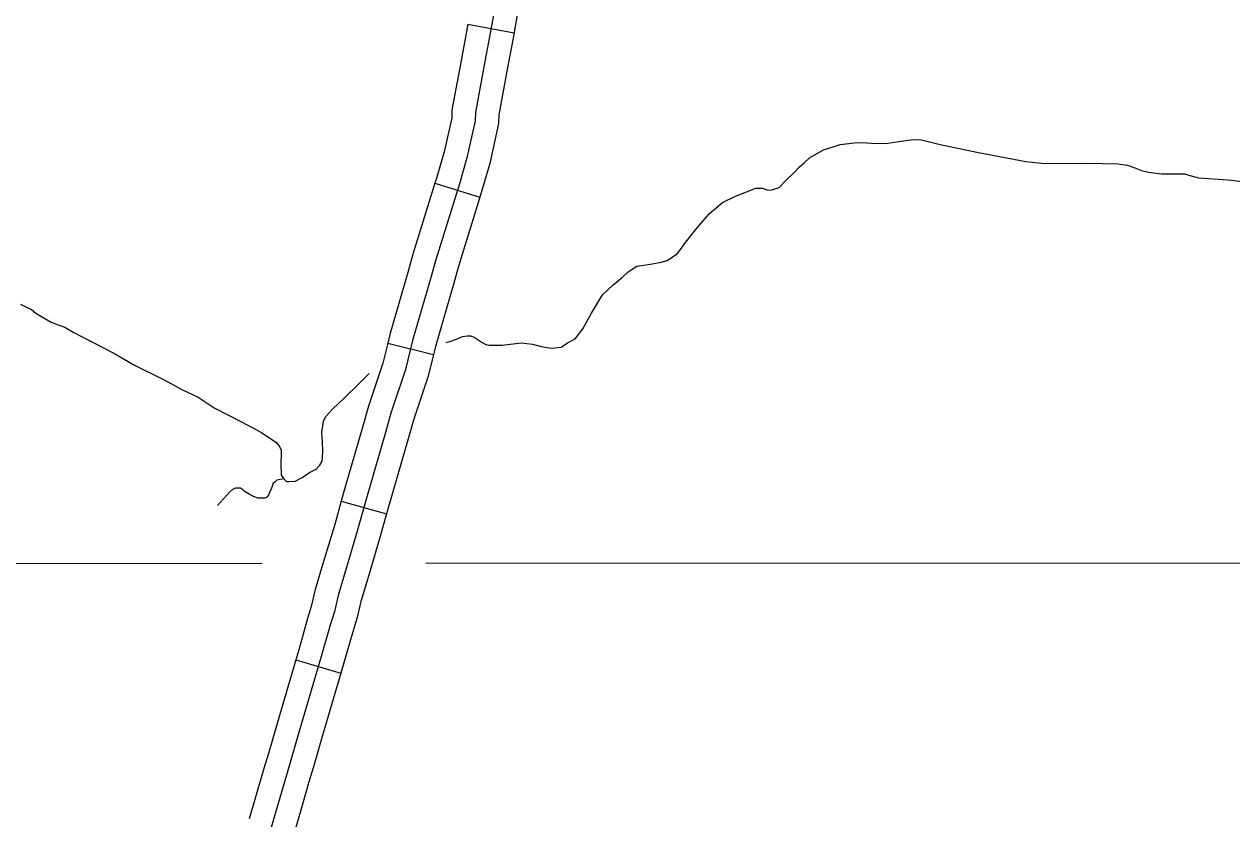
# Model space of a CAD drawing. Extents: x 1720274 to 1751788, y 372074 to 391887.
# Drawn here: x 1732711 to 1733320, y 378606 to 379007 of the extents above; entities that cross this region are included whole.
import ezdxf

# ---------------------------------------------------------------- set-up
doc = ezdxf.new("R2010")
doc.units = 0
for name, color, linetype in [('Level 32', 7, 'Continuous'), ('Level 35', 7, 'Continuous'), ('Level 5', 7, 'Continuous')]:
    doc.layers.add(name, color=color, linetype=linetype)

msp = doc.modelspace()

# ---------------------------------------------------------------- linework, layer by layer
at = {"layer": 'Level 32'}
for p, q in [((1732934.8, 379007.12), (1732958.11, 379002.8)), ((1732918.22, 378926.91), (1732940.86, 378919.9)), ((1732894.44, 378846.25), (1732917.44, 378840.54)), ((1732871.01, 378766.62), (1732893.81, 378760.17)), ((1732848.05, 378686.55), (1732870.79, 378679.87))]:
    msp.add_line(p, q, dxfattribs=at)
for points in [[(1732974.68, 379169.38), (1732968.54, 379131.28), (1732966.82, 379122.43), (1732965.59, 379115.67), (1732964.73, 379108.55), (1732962.64, 379095.89), (1732955.89, 379057.05), (1732951.71, 379034.8), (1732946.68, 379006.17)], [(1732972.79, 379085.05), (1732967.55, 379054.94), (1732963.37, 379032.68), (1732958.34, 379004.06), (1732958.11, 379002.8)], [(1732946.68, 379006.17), (1732942.87, 378985.64), (1732939.27, 378966.24), (1732938.62, 378962.52), (1732938.52, 378958.42), (1732934.34, 378939.79), (1732930.52, 378926.56), (1732918.52, 378887.82), (1732916.28, 378879.81), (1732906.98, 378847.58), (1732903.35, 378832.96), (1732896, 378810.97), (1732893.3, 378801.19), (1732883.43, 378767.01), (1732879.06, 378751.55), (1732873.48, 378732.73), (1732869.38, 378719.04), (1732867.52, 378711.03), (1732865.38, 378704.05), (1732860.91, 378688.3), (1732850.02, 378651.23), (1732845.65, 378635.96), (1732843.32, 378628.41), (1732839.23, 378614.16), (1732833.37, 378593.95)], [(1732934.8, 379007.12), (1732931.22, 378987.8), (1732927.61, 378968.35), (1732926.79, 378963.68), (1732926.7, 378959.87), (1732922.85, 378942.73), (1732919.17, 378929.96), (1732918.22, 378926.91)], [(1732958.11, 379002.8), (1732954.52, 378983.48), (1732950.93, 378964.14), (1732950.44, 378961.36), (1732950.34, 378956.97), (1732945.82, 378936.85), (1732941.87, 378923.17), (1732940.86, 378919.9)], [(1732918.22, 378926.91), (1732907.15, 378891.16), (1732904.88, 378883.04), (1732895.53, 378850.65), (1732894.44, 378846.25)], [(1732940.86, 378919.9), (1732929.89, 378884.47), (1732927.68, 378876.57), (1732918.42, 378844.51), (1732917.44, 378840.54)], [(1732894.44, 378846.25), (1732891.96, 378836.27), (1732884.66, 378814.43), (1732881.89, 378804.41), (1732872.04, 378770.27), (1732871.01, 378766.62)], [(1732917.44, 378840.54), (1732914.74, 378829.64), (1732907.33, 378807.52), (1732904.7, 378797.97), (1732894.83, 378763.75), (1732893.81, 378760.17)], [(1732871.01, 378766.62), (1732867.68, 378754.85), (1732862.12, 378736.12), (1732857.92, 378722.08), (1732856.07, 378714.11), (1732854.01, 378707.4), (1732849.53, 378691.59), (1732848.05, 378686.55)], [(1732893.81, 378760.17), (1732890.44, 378748.25), (1732884.83, 378729.35), (1732880.84, 378716), (1732878.97, 378707.95), (1732876.75, 378700.69), (1732872.3, 378685.02), (1732870.79, 378679.87)], [(1732848.05, 378686.55), (1732838.64, 378654.53), (1732834.29, 378639.34), (1732831.97, 378631.8), (1732827.85, 378617.45), (1732824.65, 378606.44)], [(1732870.79, 378679.87), (1732861.41, 378647.93), (1732857.01, 378632.58), (1732854.68, 378625.03), (1732850.61, 378610.88), (1732847.41, 378599.83)]]:
    msp.add_lwpolyline(points, dxfattribs=at)
at = {"layer": 'Level 35'}
for points in [[(1733045.26, 378897.93), (1733050.44, 378904.35), (1733056.4, 378911.44), (1733063.15, 378917.18), (1733069.67, 378920.45), (1733079.91, 378924.5), (1733083.4, 378924.5), (1733085.98, 378923.49), (1733088.01, 378923.6), (1733091.72, 378924.73), (1733095.21, 378928.44), (1733099.03, 378932.05), (1733101.84, 378935.09), (1733104.32, 378937.23), (1733107.02, 378939.7), (1733113.77, 378943.64), (1733122.43, 378946.46), (1733129.63, 378947.36), (1733133.57, 378947.47), (1733138.29, 378947.13), (1733145.49, 378946.91), (1733152.02, 378947.92), (1733159.33, 378948.93), (1733163.49, 378948.71), (1733172.94, 378946.46), (1733192.17, 378942.4), (1733216.13, 378937.79), (1733225.58, 378936.89), (1733246.96, 378937.11), (1733262.48, 378936.66), (1733267.32, 378936.1), (1733271.03, 378934.64), (1733274.4, 378933.4), (1733277.89, 378932.5), (1733284.53, 378931.71), (1733296, 378931.6), (1733299.49, 378930.58), (1733303.09, 378929.68), (1733318.05, 378928.56), (1733339.65, 378926.08)], [(1732923.66, 378846.62), (1732925.78, 378847.03), (1732929.04, 378848.21), (1732932.18, 378849.64), (1732934.4, 378849.91), (1732936.1, 378850.04), (1732938.05, 378849.38), (1732940.01, 378847.95), (1732941.97, 378846.64), (1732943.93, 378845.59), (1732945.63, 378845.33), (1732952.03, 378845.33), (1732961.69, 378846.51), (1732967.43, 378845.85), (1732971.74, 378844.55), (1732976.84, 378843.76), (1732981.93, 378844.29), (1732985.06, 378846.38), (1732988.85, 378848.47), (1732992.73, 378853.46), (1732997.12, 378861.45), (1733002.63, 378870.68), (1733008.03, 378875.75), (1733012.75, 378879.58), (1733015.68, 378882.28), (1733020.06, 378885.1), (1733026.93, 378886.11), (1733032.33, 378887.12), (1733035.25, 378887.91), (1733040.42, 378891.51), (1733045.26, 378897.93)], [(1732709.39, 378865.97), (1732712.41, 378864.34), (1732714.8, 378863.33), (1732717.06, 378861.44), (1732724.73, 378856.91), (1732728.76, 378855.27), (1732731.65, 378854.39), (1732735.93, 378851.87), (1732756.05, 378841.42), (1732766.74, 378835.26), (1732781.46, 378827.95), (1732790.89, 378822.79), (1732798.94, 378819.01), (1732806.99, 378813.73), (1732820.7, 378806.55), (1732830.77, 378801.26), (1732837.94, 378796.35), (1732839.86, 378794.23), (1732840.64, 378792.27), (1732840.64, 378789.79), (1732840.51, 378786.52), (1732840.51, 378784.03), (1732840.64, 378781.03), (1732840.77, 378779.72), (1732842.08, 378777.89), (1732843.38, 378776.59), (1732844.69, 378776.45), (1732847.82, 378776.72), (1732851.22, 378778.55), (1732855.01, 378781.03), (1732858.27, 378782.73), (1732860.23, 378784.69), (1732861.4, 378786.78), (1732861.53, 378788.61), (1732861.67, 378791.75), (1732861.53, 378796.45), (1732861.14, 378801.16), (1732862.06, 378806.91), (1732863.1, 378809.13), (1732866.76, 378813.18), (1732872.5, 378818.54), (1732879.95, 378825.86), (1732885.14, 378831.05)], [(1732842.08, 378777.89), (1732838.58, 378777.13), (1732837.61, 378776.43), (1732836.64, 378775.74), (1732835.81, 378773.24), (1732834.83, 378771.02), (1732834.28, 378769.63), (1732833.45, 378768.66), (1732832.47, 378768.1), (1732831.36, 378768.1), (1732830.39, 378768.1), (1732829.01, 378768.1), (1732826.79, 378768.93), (1732824.57, 378770.18), (1732822.48, 378771.3), (1732821.79, 378771.99), (1732821.24, 378772.55), (1732820.26, 378773.24), (1732819.57, 378773.24), (1732818.88, 378773.24), (1732817.77, 378773.1), (1732816.24, 378772.55), (1732814.71, 378771.16), (1732808.61, 378764.35)]]:
    msp.add_lwpolyline(points, dxfattribs=at)
at = {"layer": 'Level 5'}
for points in [[(1732537.58, 378735.22), (1732831.12, 378735.36)], [(1732913.57, 378735.39), (1733330.05, 378735.58)]]:
    msp.add_lwpolyline(points, dxfattribs=at)

doc.saveas('drawing.dxf')
